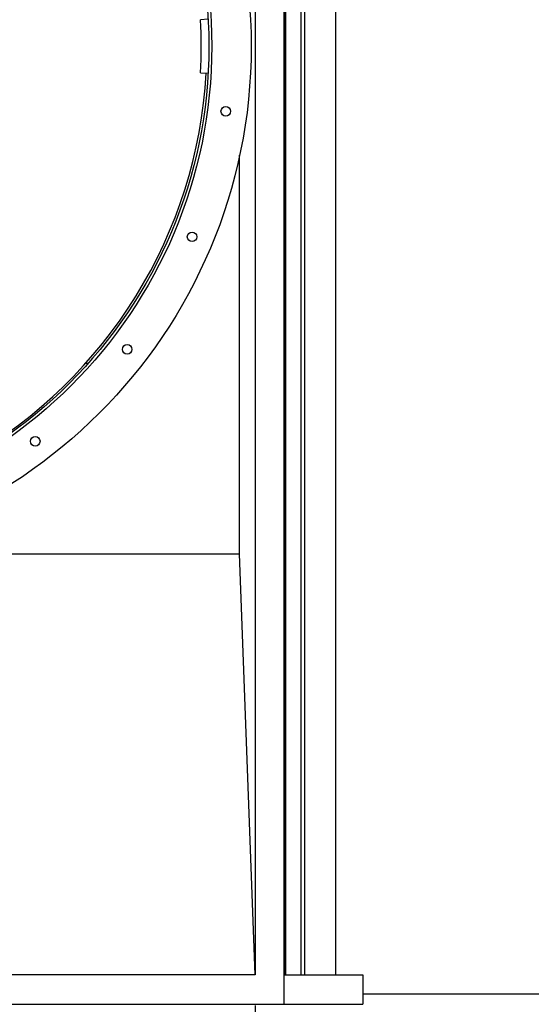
# Model space of a CAD drawing. Header units: inches. Extents: x 24 to 1128, y -69 to 748.
# Tile 588 of 656: x 535 to 569, y 552 to 616. Entities that reach past the tile are written whole.
import ezdxf

# ---------------------------------------------------------------- set-up
doc = ezdxf.new("R2010")
doc.units = ezdxf.units.IN
doc.header["$LTSCALE"] = 32
doc.header["$MEASUREMENT"] = 0
doc.layers.add('Dimension (ANSI)', color=7, linetype='Continuous', lineweight=25)
doc.layers.add('Visible (ANSI)', color=7, linetype='Continuous', lineweight=30)
doc.styles.add('Note Text (ANSI)', font='tahoma.ttf')
doc.dimstyles.new('SB Fraction-16 (ANSI)', dxfattribs={"dimscale": 32, "dimtxt": 0.125, "dimasz": 0.098425, "dimexe": 0.125, "dimexo": 0.0625, "dimgap": 0.031496, "dimtad": 0, "dimtih": 1, "dimtoh": 1, "dimdec": 4, "dimrnd": 1e-08, "dimzin": 0, "dimdsep": 46, "dimlunit": 5, "dimtxsty": 'Note Text (ANSI)', "dimcen": 0.09, "dimdle": 0.393701, "dimclrd": 256, "dimclre": 256, "dimclrt": 256, "dimadec": 0, "dimazin": 3, "dimtfac": 0.96, "dimtofl": 0, "dimtmove": 0, "dimatfit": 3, "dimfxl": 1, "dimfrac": 2, "dimtolj": 1, "dimtzin": 12, "dimlwd": -1, "dimlwe": -1, "dimarcsym": 0})

# ---------------------------------------------------------------- blocks, each defined once
blk = doc.blocks.new('*D20')
at = {"layer": 'Defpoints', "color": 0, "transparency": 16777216}
for p in [(482.656, 553.919), (550.656, 553.919), (550.656, 533.761)]:
    blk.add_point(p, dxfattribs=at)
at = {"layer": 'Dimension (ANSI)', "transparency": 16777216}
for p, q in [((482.656, 551.919), (482.656, 529.761)), ((550.656, 551.919), (550.656, 529.761)), ((485.805, 533.761), (512.858, 533.761)), ((547.506, 533.761), (520.453, 533.761))]:
    blk.add_line(p, q, dxfattribs=at)
for points in [[(485.805, 534.286), (485.805, 533.236), (482.656, 533.761)], [(547.506, 534.286), (547.506, 533.236), (550.656, 533.761)]]:
    blk.add_solid(points, dxfattribs=at)
at = {"layer": 'Dimension (ANSI)', "transparency": 16777216, "insert": (513.866, 535.852), "char_height": 4, "attachment_point": 1, "style": 'Note Text (ANSI)'}
blk.add_mtext('\\A1;68', dxfattribs=at)

msp = doc.modelspace()

# ---------------------------------------------------------------- linework, layer by layer
at = {"layer": 'Visible (ANSI)'}
for p, q in [((552.55563, 552.01853), (552.55563, 676.56853)), ((550.65563, 674.66853), (550.65563, 553.91853)), ((552.57563, 674.66853), (552.57563, 553.91853)), ((552.65563, 553.91853), (552.65563, 674.66853)), ((553.65563, 553.91853), (553.65563, 674.66853)), ((553.90563, 553.91853), (553.90563, 674.66853)), ((555.90563, 553.91853), (555.90563, 674.66853)), ((547.60577, 616.05101), (547.10658, 616.02266)), ((547.10658, 612.5644), (547.60577, 612.53605)), ((549.65563, 581.29353), (549.65563, 607.21804)), ((539.79887, 593.66853), (539.63116, 593.66853)), ((533.34313, 581.29353), (549.65563, 581.29353)), ((550.65563, 553.91853), (549.65563, 581.29353)), ((550.65563, 553.91853), (482.65563, 553.91853)), ((552.55563, 553.91853), (557.65563, 553.91853)), ((557.65563, 553.91853), (557.65563, 551.99853)), ((652.78063, 552.66853), (557.65563, 552.66853)), ((475.65563, 551.99853), (557.65563, 551.99853)), ((480.75563, 552.01853), (552.55563, 552.01853))]:
    msp.add_line(p, q, dxfattribs=at)
for centre, radius in [((516.65563, 614.29353), 33.75), ((516.65563, 614.29353), 31.1875), ((516.65563, 614.29353), 31), ((548.75366, 610.06774), 0.3125), ((546.56623, 601.90415), 0.3125), ((542.34045, 594.58488), 0.3125), ((536.36428, 588.60872), 0.3125)]:
    msp.add_circle(centre, radius, dxfattribs=at)
for radius, start, end in [(30.5, 356.75, 3.25), (30.875, 299.8661641, 356.75)]:
    msp.add_arc((516.65563, 614.29353), radius, start, end, dxfattribs=at)

# ---------------------------------------------------------------- dimensions: what is measured, and where the dimension line sits
at = {"layer": 'Dimension (ANSI)'}
dim = msp.add_linear_dim(base=(550.65563, 533.76105), p1=(482.65563, 553.91853), p2=(550.65563, 553.91853), angle=180, dimstyle='SB Fraction-16 (ANSI)', override={"dimgap": 0.031496, "dimtih": 0, "dimtoh": 0, "dimdec": 4, "dimtol": 0, "dimlim": 0, "dimtp": 0, "dimtm": 0, "dimtdec": 2, "dimatfit": 1}, dxfattribs=at)
dim.commit()
dim.dimension.update_dxf_attribs({"geometry": '*D20', "text_midpoint": (516.65563, 533.76105), "dimtype": 160})

doc.saveas('drawing.dxf')
